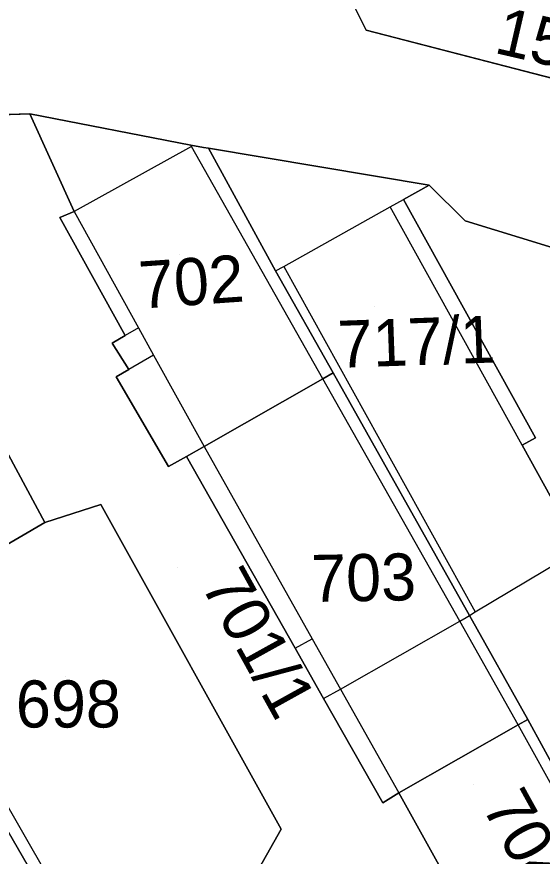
# Model space of a CAD drawing. Extents: x -263943 to -261149, y -1236934 to -1230686.
# Drawn here: x -262533.16 to -262510.84, y -1235394.91 to -1235359.25 of the extents above; entities that cross this region are included whole.
import ezdxf

# ---------------------------------------------------------------- set-up
doc = ezdxf.new("R2010")
doc.units = 0
for name, color, linetype in [('body_kn', 7, 'Continuous'), ('kladpar_druhypozemkov', 7, 'Continuous'), ('kladpar_hranice', 7, 'Continuous'), ('kladpar_parcelnecisla', 7, 'Continuous'), ('kladpar_plochy', 7, 'Continuous'), ('zappar_hrandruhpozemk', 7, 'Continuous')]:
    doc.layers.add(name, color=color, linetype=linetype)

msp = doc.modelspace()

# ---------------------------------------------------------------- linework, layer by layer
at = {"layer": 'body_kn'}
for p, q in [((-262518.32, -1235359.83), (-262518.32, -1235359.83)), ((-262532.61, -1235363.38), (-262532.61, -1235363.38)), ((-262525.77, -1235364.71), (-262525.77, -1235364.71)), ((-262525.74, -1235364.77), (-262525.74, -1235364.77)), ((-262525.23, -1235364.81), (-262525.23, -1235364.81)), ((-262525.02, -1235364.84), (-262525.02, -1235364.84)), ((-262515.65, -1235366.4), (-262515.65, -1235366.4)), ((-262515.65, -1235366.4), (-262515.65, -1235366.4)), ((-262516.74, -1235367.01), (-262516.74, -1235367.01)), ((-262517.3, -1235367.32), (-262517.3, -1235367.32)), ((-262517.3, -1235367.32), (-262517.3, -1235367.32)), ((-262531.33, -1235367.78), (-262531.33, -1235367.78)), ((-262530.73, -1235367.53), (-262530.73, -1235367.53)), ((-262530.73, -1235367.53), (-262530.73, -1235367.53)), ((-262514.12, -1235367.92), (-262514.12, -1235367.92)), ((-262521.82, -1235369.86), (-262521.82, -1235369.86)), ((-262522.17, -1235370.05), (-262522.17, -1235370.05)), ((-262522.17, -1235370.05), (-262522.17, -1235370.05)), ((-262527.99, -1235372.47), (-262527.99, -1235372.47)), ((-262527.99, -1235372.47), (-262527.99, -1235372.47)), ((-262529.11, -1235373.11), (-262529.11, -1235373.11)), ((-262528.56, -1235372.79), (-262528.56, -1235372.79)), ((-262527.35, -1235373.63), (-262527.35, -1235373.63)), ((-262527.35, -1235373.63), (-262527.35, -1235373.63)), ((-262528.94, -1235374.55), (-262528.94, -1235374.55)), ((-262528.41, -1235374.24), (-262528.41, -1235374.24)), ((-262519.73, -1235374.38), (-262519.73, -1235374.38)), ((-262520.17, -1235374.63), (-262520.17, -1235374.63)), ((-262520.17, -1235374.63), (-262520.17, -1235374.63)), ((-262511.13, -1235377.14), (-262511.13, -1235377.14)), ((-262525.2, -1235377.51), (-262525.2, -1235377.51)), ((-262525.2, -1235377.51), (-262525.2, -1235377.51)), ((-262511.7, -1235377.45), (-262511.7, -1235377.45)), ((-262511.7, -1235377.45), (-262511.7, -1235377.45)), ((-262525.96, -1235377.93), (-262525.96, -1235377.93)), ((-262526.72, -1235378.35), (-262526.72, -1235378.35)), ((-262529.6, -1235379.97), (-262529.6, -1235379.97)), ((-262531.97, -1235380.73), (-262531.97, -1235380.73)), ((-262513.7, -1235384.53), (-262513.7, -1235384.53)), ((-262513.7, -1235384.53), (-262513.7, -1235384.53)), ((-262514.08, -1235384.76), (-262514.08, -1235384.76)), ((-262514.08, -1235384.76), (-262514.08, -1235384.76)), ((-262513.94, -1235384.68), (-262513.94, -1235384.68)), ((-262513.94, -1235384.68), (-262513.94, -1235384.68)), ((-262514.35, -1235384.92), (-262514.35, -1235384.92)), ((-262514.35, -1235384.92), (-262514.35, -1235384.92)), ((-262520.61, -1235385.68), (-262520.61, -1235385.68)), ((-262521.34, -1235386.07), (-262521.34, -1235386.07)), ((-262521.34, -1235386.07), (-262521.34, -1235386.07)), ((-262519.42, -1235387.81), (-262519.42, -1235387.81)), ((-262519.42, -1235387.81), (-262519.42, -1235387.81)), ((-262520.13, -1235388.21), (-262520.13, -1235388.21)), ((-262520.13, -1235388.21), (-262520.13, -1235388.21)), ((-262511.46, -1235389.1), (-262511.46, -1235389.1)), ((-262511.86, -1235389.33), (-262511.86, -1235389.33)), ((-262511.86, -1235389.33), (-262511.86, -1235389.33)), ((-262516.94, -1235392.22), (-262516.94, -1235392.22)), ((-262516.94, -1235392.22), (-262516.94, -1235392.22)), ((-262517.62, -1235392.64), (-262517.62, -1235392.64)), ((-262521.94, -1235393.75), (-262521.94, -1235393.75))]:
    msp.add_line(p, q, dxfattribs=at)
at = {"layer": 'kladpar_druhypozemkov'}
for p, q in [((-262526.25, -1235369.34), (-262526.25, -1235369.34)), ((-262517.95, -1235371.56), (-262517.95, -1235371.56)), ((-262518.61, -1235382.3), (-262518.61, -1235382.3)), ((-262526.35, -1235382.66), (-262526.35, -1235382.66)), ((-262531.08, -1235387.29), (-262531.08, -1235387.29)), ((-262513.75, -1235391.86), (-262513.75, -1235391.86))]:
    msp.add_line(p, q, dxfattribs=at)
at = {"layer": 'kladpar_hranice'}
for points in [[(-262471.72, -1235374.22), (-262473.44, -1235374.61), (-262474.8, -1235376.29), (-262478.54, -1235373.32), (-262484.68, -1235369.6), (-262492.18, -1235366.58), (-262518.32, -1235359.83), (-262518.86, -1235358.75), (-262518.37, -1235355.88), (-262518.57, -1235353.89), (-262485.69, -1235363.55), (-262471.72, -1235374.22)], [(-262518.86, -1235358.75), (-262518.32, -1235359.83), (-262492.18, -1235366.58), (-262484.68, -1235369.6), (-262478.54, -1235373.32)], [(-262538.03, -1235363.56), (-262532.61, -1235363.38), (-262530.73, -1235367.53), (-262531.33, -1235367.78), (-262528.56, -1235372.79), (-262529.11, -1235373.11), (-262528.41, -1235374.24), (-262528.94, -1235374.55), (-262526.72, -1235378.35), (-262525.96, -1235377.93), (-262521.34, -1235386.07), (-262520.13, -1235388.21), (-262517.62, -1235392.64), (-262516.94, -1235392.22)], [(-262478.59, -1235381.91), (-262489.99, -1235373.54), (-262500.18, -1235371.15), (-262503.6, -1235372.89), (-262504.53, -1235371.54), (-262506.06, -1235370.36), (-262510.56, -1235369.01), (-262514.12, -1235367.92), (-262515.65, -1235366.4), (-262525.02, -1235364.84), (-262525.23, -1235364.81), (-262525.77, -1235364.71), (-262532.61, -1235363.38), (-262538.03, -1235363.56)], [(-262522.17, -1235370.05), (-262519.73, -1235374.38), (-262520.17, -1235374.63), (-262525.2, -1235377.51), (-262525.96, -1235377.93), (-262526.72, -1235378.35), (-262528.94, -1235374.55), (-262528.41, -1235374.24), (-262529.11, -1235373.11), (-262528.56, -1235372.79), (-262531.33, -1235367.78), (-262530.73, -1235367.53), (-262532.61, -1235363.38), (-262525.77, -1235364.71), (-262525.23, -1235364.81), (-262525.02, -1235364.84), (-262522.17, -1235370.05)], [(-262504.4, -1235387.84), (-262510.12, -1235391.53), (-262511.46, -1235389.1), (-262513.94, -1235384.68), (-262519.73, -1235374.38), (-262522.17, -1235370.05), (-262525.02, -1235364.84), (-262515.65, -1235366.4), (-262516.74, -1235367.01), (-262511.13, -1235377.14), (-262511.7, -1235377.45), (-262509.25, -1235381.88), (-262504.4, -1235387.84)], [(-262478.88, -1235424.54), (-262480.47, -1235421.95), (-262484.72, -1235415.05), (-262489.9, -1235406.87), (-262494.02, -1235400.6), (-262498.1, -1235395.58), (-262501, -1235392.02), (-262502.39, -1235390.32), (-262504.4, -1235387.84), (-262509.25, -1235381.88), (-262511.7, -1235377.45), (-262511.13, -1235377.14), (-262516.74, -1235367.01), (-262515.65, -1235366.4)], [(-262515.65, -1235366.4), (-262514.12, -1235367.92), (-262510.56, -1235369.01), (-262506.06, -1235370.36), (-262504.53, -1235371.54), (-262503.6, -1235372.89), (-262508.08, -1235376.03), (-262504.79, -1235380.05), (-262501.5, -1235384.08), (-262497.57, -1235388.88), (-262497.05, -1235389.53), (-262492.33, -1235395.46), (-262492.62, -1235395.68), (-262488.47, -1235401.67), (-262488.57, -1235401.74), (-262487.17, -1235403.59), (-262486.31, -1235404.73), (-262481.94, -1235410.5), (-262481.45, -1235410.12), (-262473.92, -1235420.24)], [(-262534.95, -1235375.32), (-262533.51, -1235377.86), (-262531.97, -1235380.73), (-262538.36, -1235384.46), (-262538.83, -1235384.73), (-262540.45, -1235381.97), (-262539.97, -1235381.68), (-262535.45, -1235378.96), (-262537.58, -1235375.16), (-262535.89, -1235374.14), (-262534.95, -1235375.32)], [(-262511.86, -1235389.33), (-262516.94, -1235392.22), (-262517.62, -1235392.64), (-262520.13, -1235388.21), (-262521.34, -1235386.07), (-262525.96, -1235377.93), (-262525.2, -1235377.51), (-262520.17, -1235374.63), (-262519.73, -1235374.38), (-262513.94, -1235384.68), (-262511.46, -1235389.1), (-262511.86, -1235389.33)], [(-262516.94, -1235392.22), (-262513.25, -1235398.84), (-262513.78, -1235399.15), (-262517.41, -1235401.26), (-262508.31, -1235415.3), (-262507.88, -1235415.02), (-262505.69, -1235413.61), (-262505.43, -1235414.03), (-262507.3, -1235415.22), (-262504.18, -1235420.81), (-262504.55, -1235421.03), (-262507.21, -1235416.57), (-262508.24, -1235417.19), (-262519.01, -1235402.18), (-262519.88, -1235402.68), (-262521.5, -1235399.67), (-262523.37, -1235396.29), (-262521.94, -1235393.75), (-262529.6, -1235379.97), (-262531.97, -1235380.73), (-262533.51, -1235377.86)], [(-262526.35, -1235397.95), (-262529.59, -1235399.75), (-262529.99, -1235399.97), (-262531.39, -1235397.56), (-262534.44, -1235392.31), (-262538.83, -1235384.73), (-262538.36, -1235384.46), (-262531.97, -1235380.73), (-262529.6, -1235379.97), (-262521.94, -1235393.75), (-262523.37, -1235396.29), (-262526.35, -1235397.95)], [(-262508.44, -1235394.58), (-262507.85, -1235395.66), (-262508.24, -1235395.89), (-262513.25, -1235398.84), (-262516.94, -1235392.22), (-262511.86, -1235389.33), (-262511.46, -1235389.1), (-262510.12, -1235391.53), (-262508.44, -1235394.58)], [(-262531.88, -1235397.87), (-262536.88, -1235400.98), (-262539.99, -1235395.56), (-262534.91, -1235392.59), (-262534.44, -1235392.31), (-262531.39, -1235397.56), (-262531.88, -1235397.87)]]:
    msp.add_lwpolyline(points, dxfattribs=at)
at = {"layer": 'kladpar_plochy'}
for p, q in [((-262518.86, -1235358.75), (-262518.32, -1235359.83)), ((-262518.32, -1235359.83), (-262492.18, -1235366.58)), ((-262532.61, -1235363.38), (-262538.03, -1235363.56)), ((-262525.77, -1235364.71), (-262532.61, -1235363.38)), ((-262525.23, -1235364.81), (-262525.77, -1235364.71)), ((-262525.02, -1235364.84), (-262525.23, -1235364.81)), ((-262515.65, -1235366.4), (-262525.02, -1235364.84)), ((-262514.12, -1235367.92), (-262515.65, -1235366.4)), ((-262510.56, -1235369.01), (-262514.12, -1235367.92))]:
    msp.add_line(p, q, dxfattribs=at)
for points in [[(-262471.72, -1235374.22), (-262473.44, -1235374.61), (-262474.8, -1235376.29), (-262478.54, -1235373.32), (-262484.68, -1235369.6), (-262492.18, -1235366.58), (-262518.32, -1235359.83), (-262518.86, -1235358.75), (-262518.37, -1235355.88), (-262518.57, -1235353.89), (-262485.69, -1235363.55)], [(-262522.17, -1235370.05), (-262519.73, -1235374.38), (-262520.17, -1235374.63), (-262525.2, -1235377.51), (-262525.96, -1235377.93), (-262526.72, -1235378.35), (-262528.94, -1235374.55), (-262528.41, -1235374.24), (-262529.11, -1235373.11), (-262528.56, -1235372.79), (-262531.33, -1235367.78), (-262530.73, -1235367.53), (-262532.61, -1235363.38), (-262525.77, -1235364.71), (-262525.23, -1235364.81), (-262525.02, -1235364.84)], [(-262504.4, -1235387.84), (-262510.12, -1235391.53), (-262511.46, -1235389.1), (-262513.94, -1235384.68), (-262519.73, -1235374.38), (-262522.17, -1235370.05), (-262525.02, -1235364.84), (-262515.65, -1235366.4), (-262516.74, -1235367.01), (-262511.13, -1235377.14), (-262511.7, -1235377.45), (-262509.25, -1235381.88)], [(-262534.95, -1235375.32), (-262533.51, -1235377.86), (-262531.97, -1235380.73), (-262538.36, -1235384.46), (-262538.83, -1235384.73), (-262540.45, -1235381.97), (-262539.97, -1235381.68), (-262535.45, -1235378.96), (-262537.58, -1235375.16), (-262535.89, -1235374.14)], [(-262511.86, -1235389.33), (-262516.94, -1235392.22), (-262517.62, -1235392.64), (-262520.13, -1235388.21), (-262521.34, -1235386.07), (-262525.96, -1235377.93), (-262525.2, -1235377.51), (-262520.17, -1235374.63), (-262519.73, -1235374.38), (-262513.94, -1235384.68), (-262511.46, -1235389.1)], [(-262526.35, -1235397.95), (-262529.59, -1235399.75), (-262529.99, -1235399.97), (-262531.39, -1235397.56), (-262534.44, -1235392.31), (-262538.83, -1235384.73), (-262538.36, -1235384.46), (-262531.97, -1235380.73), (-262529.6, -1235379.97), (-262521.94, -1235393.75), (-262523.37, -1235396.29)], [(-262508.44, -1235394.58), (-262507.85, -1235395.66), (-262508.24, -1235395.89), (-262513.25, -1235398.84), (-262516.94, -1235392.22), (-262511.86, -1235389.33), (-262511.46, -1235389.1), (-262510.12, -1235391.53)], [(-262531.88, -1235397.87), (-262536.88, -1235400.98), (-262539.99, -1235395.56), (-262534.91, -1235392.59), (-262534.44, -1235392.31), (-262531.39, -1235397.56)]]:
    msp.add_lwpolyline(points, close=True, dxfattribs=at)
for points in [[(-262538.03, -1235363.56), (-262532.61, -1235363.38), (-262530.73, -1235367.53), (-262531.33, -1235367.78), (-262528.56, -1235372.79), (-262529.11, -1235373.11), (-262528.41, -1235374.24), (-262528.94, -1235374.55), (-262526.72, -1235378.35), (-262525.96, -1235377.93), (-262521.34, -1235386.07), (-262520.13, -1235388.21), (-262517.62, -1235392.64), (-262516.94, -1235392.22), (-262513.25, -1235398.84)], [(-262498.1, -1235395.58), (-262501, -1235392.02), (-262502.39, -1235390.32), (-262504.4, -1235387.84), (-262509.25, -1235381.88), (-262511.7, -1235377.45), (-262511.13, -1235377.14), (-262516.74, -1235367.01), (-262515.65, -1235366.4), (-262514.12, -1235367.92), (-262510.56, -1235369.01), (-262506.06, -1235370.36), (-262504.53, -1235371.54), (-262503.6, -1235372.89), (-262508.08, -1235376.03), (-262504.79, -1235380.05), (-262501.5, -1235384.08), (-262497.57, -1235388.88), (-262497.05, -1235389.53), (-262492.33, -1235395.46)], [(-262523.37, -1235396.29), (-262521.94, -1235393.75), (-262529.6, -1235379.97), (-262531.97, -1235380.73), (-262533.51, -1235377.86)]]:
    msp.add_lwpolyline(points, dxfattribs=at)
at = {"layer": 'zappar_hrandruhpozemk'}
for p, q in [((-262525.74, -1235364.77), (-262530.73, -1235367.53)), ((-262525.74, -1235364.77), (-262525.77, -1235364.71)), ((-262520.17, -1235374.63), (-262525.74, -1235364.77)), ((-262517.3, -1235367.32), (-262516.74, -1235367.01)), ((-262521.82, -1235369.86), (-262517.3, -1235367.32)), ((-262511.7, -1235377.45), (-262517.3, -1235367.32)), ((-262522.17, -1235370.05), (-262521.82, -1235369.86)), ((-262521.82, -1235369.86), (-262513.7, -1235384.53)), ((-262527.99, -1235372.47), (-262528.56, -1235372.79)), ((-262527.35, -1235373.63), (-262528.41, -1235374.24)), ((-262513.7, -1235384.53), (-262509.25, -1235381.88)), ((-262538.36, -1235384.46), (-262531.08, -1235397.07)), ((-262513.94, -1235384.68), (-262513.7, -1235384.53)), ((-262514.35, -1235384.92), (-262514.08, -1235384.76)), ((-262514.08, -1235384.76), (-262513.94, -1235384.68)), ((-262519.42, -1235387.81), (-262514.35, -1235384.92)), ((-262521.34, -1235386.07), (-262520.61, -1235385.68)), ((-262520.13, -1235388.21), (-262519.42, -1235387.81)), ((-262508.24, -1235395.89), (-262511.86, -1235389.33))]:
    msp.add_line(p, q, dxfattribs=at)
for points in [[(-262530.73, -1235367.53), (-262527.99, -1235372.47), (-262527.35, -1235373.63), (-262525.2, -1235377.51)], [(-262511.86, -1235389.33), (-262514.35, -1235384.92), (-262520.17, -1235374.63)], [(-262525.2, -1235377.51), (-262520.61, -1235385.68), (-262519.42, -1235387.81), (-262516.94, -1235392.22)]]:
    msp.add_lwpolyline(points, dxfattribs=at)

# ---------------------------------------------------------------- texts
at = {"layer": 'kladpar_parcelnecisla'}
for s, rotation, p in [('1576/9', 347, (-262512.939, -1235360.774)), ('702', 4, (-262527.904, -1235371.653)), ('717/1', 2, (-262519.499, -1235374.168)), ('703', 1, (-262520.648, -1235384.111)), ('701/1', 299, (-262525.368, -1235383.382)), ('704', 299, (-262513.432, -1235392.788))]:
    msp.add_text(s, height=2, rotation=rotation, dxfattribs=at).set_placement(p)
msp.add_text('698', height=2, dxfattribs=at).set_placement((-262533.203, -1235389.44))

doc.saveas('drawing.dxf')
